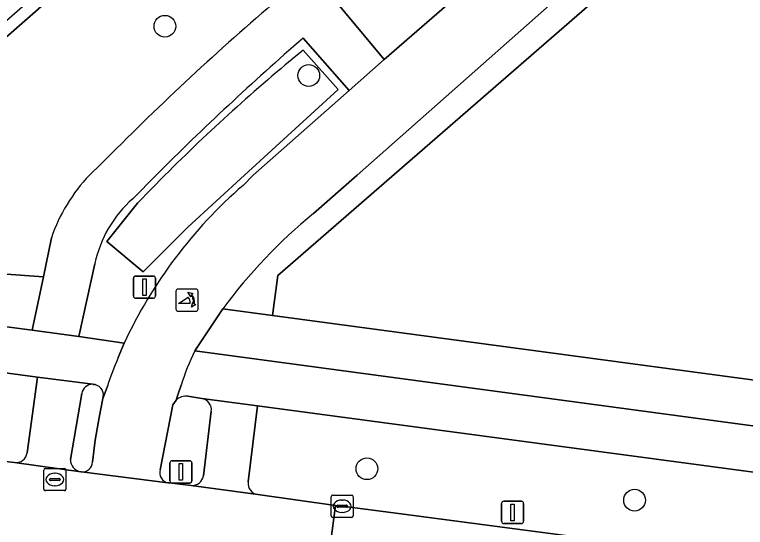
# Model space of a CAD drawing. Extents: x 155887 to 156869, y 383880 to 384678.
# Drawn here: x 156158.3 to 156191.16, y 383984.16 to 384007.22 of the extents above; entities that cross this region are included whole.
import ezdxf

# ---------------------------------------------------------------- set-up
doc = ezdxf.new("R2010")
doc.units = 0
for name, color, linetype in [('IMGEO_Berm_groen', 7, 'Continuous'), ('IMGEO_Boom', 7, 'Continuous'), ('IMGEO_Erf', 7, 'Continuous'), ('IMGEO_Fietspad_gesloten', 7, 'Continuous'), ('IMGEO_Greppel_droge_sloot', 7, 'Continuous'), ('IMGEO_Groenvoorziening', 7, 'Continuous'), ('IMGEO_Haag', 7, 'Continuous'), ('IMGEO_Kolk', 7, 'Continuous'), ('IMGEO_Lichtmast', 7, 'Continuous'), ('IMGEO_Poller', 7, 'Continuous'), ('IMGEO_Rijbaan_lokaal_gesloten', 7, 'Continuous'), ('IMGEO_Rioolput', 7, 'Continuous'), ('IMGEO_Verkeersbordpaal', 7, 'Continuous'), ('IMGEO_Verkeerseiland_open', 7, 'Continuous'), ('IMGEO_Voetpad_open', 7, 'Continuous')]:
    doc.layers.add(name, color=color, linetype=linetype)

msp = doc.modelspace()

# ---------------------------------------------------------------- linework, layer by layer
at = {"layer": 'IMGEO_Berm_groen'}
msp.add_lwpolyline([(156180.455, 384010.006), (156178.387, 384012.417), (156172.909, 384007.619), (156174.916, 384005.204)], close=True, dxfattribs=at)
for points in [[(156168.573, 383999.541), (156169.034, 384000), (156173.353, 384003.808), (156171.274, 384006.164)], [(156171.278, 384005.623), (156172.856, 384003.849), (156168.646, 384000), (156166.095, 383997.668), (156164.076, 383995.654), (156162.453, 383997.021)], [(156162.453, 383997.021), (156163.828, 383998.744), (156165.059, 384000)], [(156164.667, 384000), (156163.618, 383998.94)], [(156161.913, 383996.021), (156161.194, 383992.745), (156163.228, 383992.447)], [(156158.865, 383987.518), (156159.336, 383990.911), (156154.317, 383991.594)], [(156204.869, 383984.866), (156169.217, 383989.622), (156168.798, 383986.208)], [(156155.863, 383987.342), (156156.217, 383987.304), (156158.303, 383987.077)], [(156169.235, 383985.638), (156172.726, 383985.155), (156173.031, 383985.113), (156175.565, 383984.795), (156196.256, 383982.063), (156203.592, 383981.082)]]:
    msp.add_lwpolyline(points, dxfattribs=at)
for centre, radius, start, end in [((156257.003, 383907.65), 130.593, 131.03074, 134.99591), ((156225.151, 383939.79), 85.066, 129.29408, 134.94346), ((156182.565, 383983.438), 21.333, 130.9878, 155.0195), ((156167.186, 383994.899), 5.391, 131.4375, 167.9838), ((156158.366, 383987.575), 0.502, 262.7708, 353.4716), ((156169.318, 383986.154), 0.522, 174.0496, 260.9028)]:
    msp.add_arc(centre, radius, start, end, dxfattribs=at)
at = {"layer": 'IMGEO_Boom'}
for centre in [(156165.06, 384006.695), (156171.527, 384004.481), (156174.146, 383986.802), (156186.178, 383985.386)]:
    msp.add_circle(centre, 0.489, dxfattribs=at)
at = {"layer": 'IMGEO_Erf'}
msp.add_lwpolyline([(156269.034, 384081.375), (156170.141, 383995.483), (156169.903, 383993.69), (156207.88, 383988.6), (156234.749, 383984.953)], dxfattribs=at)
at = {"layer": 'IMGEO_Fietspad_gesloten'}
for points in [[(156321.213, 384132.469), (156314.047, 384125.913), (156291.359, 384106.231), (156284.254, 384100.056), (156283.954, 384099.797), (156269.896, 384087.691), (156230.294, 384053.373), (156228.715, 384051.972), (156223.252, 384047.246), (156221.532, 384045.745), (156182.003, 384011.384), (156180.455, 384010.006), (156174.916, 384005.204), (156173.353, 384003.808), (156169.034, 384000), (156168.573, 383999.541)], [(156171.742, 383998.278), (156173.703, 384000), (156184.035, 384009.147), (156225.091, 384044.821)], [(156166.404, 383992.095), (156167.661, 383993.99)], [(156163.228, 383992.447), (156162.963, 383991.795)], [(156162.48, 383990.514), (156162.291, 383989.991), (156162.27, 383989.954), (156162.108, 383989.102), (156161.923, 383988.086), (156161.806, 383987.096)], [(156164.844, 383986.756), (156165.415, 383989.668), (156165.562, 383989.885), (156165.644, 383990.13), (156165.786, 383990.556)], [(156161.313, 383986.661), (156165.195, 383986.17)]]:
    msp.add_lwpolyline(points, dxfattribs=at)
for centre, radius, start, end in [((156182.565, 383983.438), 21.333, 130.9878, 155.0195), ((156187.124, 383979.553), 24.233, 129.4014, 143.4324), ((156176.659, 383987.084), 11.414, 153.9553, 162.2879), ((156174.288, 383986.793), 12.381, 156.1717, 162.5105), ((156161.35, 383987.116), 0.456, 265.346, 357.5013), ((156165.287, 383986.623), 0.462, 163.3129, 258.5283)]:
    msp.add_arc(centre, radius, start, end, dxfattribs=at)
at = {"layer": 'IMGEO_Greppel_droge_sloot'}
msp.add_lwpolyline([(156165.059, 384000), (156163.828, 383998.744), (156162.453, 383997.021), (156164.076, 383995.654), (156166.095, 383997.668), (156168.646, 384000), (156172.856, 384003.849), (156171.278, 384005.623)], dxfattribs=at)
msp.add_arc((156225.151, 383939.79), 85.066, 129.29408, 134.94346, dxfattribs=at)
at = {"layer": 'IMGEO_Groenvoorziening'}
for points in [[(156167.661, 383993.99), (156169.903, 383993.69), (156170.141, 383995.483), (156269.034, 384081.375), (156268.833, 384081.577), (156271.983, 384084.296), (156271.299, 384085.055), (156265.486, 384080.026), (156232.142, 384050.972), (156225.091, 384044.821), (156184.035, 384009.147), (156173.703, 384000), (156171.742, 383998.278)], [(156169.907, 384007.697), (156165.46, 384012.822), (156146.685, 383996.361), (156159.598, 383995.431), (156159.959, 383997.176)], [(156161.67, 384000), (156162.187, 384000.492)], [(156154.609, 383993.621), (156159.099, 383993.024), (156159.598, 383995.431), (156146.685, 383996.361), (156145.832, 383996.423), (156139.364, 383996.889), (156125.2, 383997.909)]]:
    msp.add_lwpolyline(points, dxfattribs=at)
for points in [[(156146.685, 383996.361), (156165.46, 384012.822), (156165.065, 384013.274), (156160.469, 384009.177), (156148.715, 383998.873), (156145.832, 383996.423)], [(156207.88, 383988.6), (156169.903, 383993.69), (156167.661, 383993.99), (156166.404, 383992.095), (156205.866, 383986.804)]]:
    msp.add_lwpolyline(points, close=True, dxfattribs=at)
for centre, radius, start, end in [((156249.24, 383914.955), 122.045, 130.54423, 135.50326), ((156167.151, 383994.749), 7.591, 136.2278, 161.3507), ((156187.124, 383979.553), 24.233, 129.4014, 143.4324)]:
    msp.add_arc(centre, radius, start, end, dxfattribs=at)
at = {"layer": 'IMGEO_Haag'}
msp.add_lwpolyline([(156167.661, 383993.99), (156169.903, 383993.69), (156170.141, 383995.483), (156269.034, 384081.375), (156268.833, 384081.577), (156271.983, 384084.296), (156271.299, 384085.055), (156265.486, 384080.026), (156232.142, 384050.972), (156225.091, 384044.821), (156184.035, 384009.147), (156173.703, 384000), (156171.742, 383998.278)], dxfattribs=at)
msp.add_lwpolyline([(156146.685, 383996.361), (156165.46, 384012.822), (156165.065, 384013.274), (156160.469, 384009.177), (156148.715, 383998.873), (156145.832, 383996.423)], close=True, dxfattribs=at)
msp.add_arc((156187.124, 383979.553), 24.233, 129.4014, 143.4324, dxfattribs=at)
at = {"layer": 'IMGEO_Kolk'}
for p, q in [((156172.531, 383984.688), (156172.531, 383985.54)), ((156172.606, 383985.614), (156173.458, 383985.614)), ((156173.532, 383985.54), (156173.532, 383984.688)), ((156173.019, 383985.394), (156173.044, 383985.394)), ((156172.79, 383985.108), (156172.79, 383985.12)), ((156173.228, 383985.071), (156172.83, 383985.071)), ((156172.833, 383985.157), (156173.231, 383985.157)), ((156173.274, 383985.12), (156173.274, 383985.108)), ((156173.458, 383984.614), (156172.606, 383984.614)), ((156173.042, 383984.834), (156173.017, 383984.834))]:
    msp.add_line(p, q, dxfattribs=at)
for points in [[(156172.531, 383984.688), (156172.531, 383985.54)], [(156172.606, 383985.614), (156173.458, 383985.614)], [(156173.532, 383985.54), (156173.532, 383984.688)], [(156173.458, 383984.614), (156172.606, 383984.614)]]:
    msp.add_lwpolyline(points, dxfattribs=at)
for centre, radius, start, end in [((156172.608, 383985.538), 0.0765, 91.552, 178.448), ((156172.608, 383985.538), 0.0765, 91.552, 178.448), ((156173.456, 383985.538), 0.0765, 1.552, 88.448), ((156173.456, 383985.538), 0.0765, 1.552, 88.448), ((156172.83, 383985.117), 0.0403, 85.8775, 175.7526), ((156172.827, 383985.107), 0.0366, 178.938, 274.7102), ((156173.231, 383985.114), 0.043, 264.8664, 352.4533), ((156173.235, 383985.119), 0.0386, 1.7309, 96.639), ((156172.608, 383984.69), 0.0765, 181.552, 268.448), ((156172.608, 383984.69), 0.0765, 181.552, 268.448), ((156173.456, 383984.69), 0.0765, 271.552, 358.448), ((156173.456, 383984.69), 0.0765, 271.552, 358.448)]:
    msp.add_arc(centre, radius, start, end, dxfattribs=at)
for centre, major_axis, ratio, start_param, end_param in [((156173.018, 383985.114), (-0.387, 0.002), 0.722429, 4.712389, 7.853982), ((156173.043, 383985.114), (-0.39, 0.002), 0.717154, 1.570796, 4.712389)]:
    msp.add_ellipse(centre, major_axis=major_axis, ratio=ratio, start_param=start_param, end_param=end_param, dxfattribs=at)
at = {"layer": 'IMGEO_Lichtmast'}
for p, q in [((156163.742, 383995.466), (156164.532, 383995.466)), ((156164.532, 383995.466), (156163.742, 383995.466)), ((156163.642, 383994.566), (156163.642, 383995.366)), ((156163.642, 383995.366), (156163.642, 383994.566)), ((156164.632, 383995.366), (156164.632, 383994.566)), ((156164.632, 383994.566), (156164.632, 383995.366)), ((156164.532, 383994.466), (156163.742, 383994.466)), ((156163.742, 383994.466), (156164.532, 383994.466)), ((156165.286, 383986.259), (156165.286, 383987.059)), ((156165.286, 383987.059), (156165.286, 383986.259)), ((156165.386, 383987.159), (156166.176, 383987.159)), ((156166.176, 383987.159), (156165.386, 383987.159)), ((156166.276, 383987.059), (156166.276, 383986.259)), ((156166.276, 383986.259), (156166.276, 383987.059)), ((156166.176, 383986.159), (156165.386, 383986.159)), ((156165.386, 383986.159), (156166.176, 383986.159))]:
    msp.add_line(p, q, dxfattribs=at)
for points in [[(156164.062, 383995.341), (156164.212, 383995.341), (156164.212, 383994.591), (156164.062, 383994.591), (156164.062, 383995.341)], [(156165.706, 383987.034), (156165.856, 383987.034), (156165.856, 383986.284), (156165.706, 383986.284), (156165.706, 383987.034)]]:
    msp.add_lwpolyline(points, dxfattribs=at)
for centre, start, end in [((156163.742, 383995.366), 90, 180), ((156163.742, 383995.366), 90, 180), ((156164.532, 383995.366), 0, 90), ((156164.532, 383995.366), 360, 90), ((156163.742, 383994.566), 180, 270), ((156163.742, 383994.566), 180, 270), ((156164.532, 383994.566), 270, 0), ((156164.532, 383994.566), 270, 0), ((156165.386, 383987.059), 90, 180), ((156165.386, 383987.059), 90, 180), ((156166.176, 383987.059), 0, 90), ((156166.176, 383987.059), 360, 90), ((156165.386, 383986.259), 180, 270), ((156165.386, 383986.259), 180, 270), ((156166.176, 383986.259), 270, 0), ((156166.176, 383986.259), 270, 0)]:
    msp.add_arc(centre, 0.1, start, end, dxfattribs=at)
at = {"layer": 'IMGEO_Poller'}
for p, q in [((156165.557, 383994.783), (156165.557, 383993.976)), ((156165.557, 383994.783), (156165.557, 383993.976)), ((156166.459, 383994.878), (156165.651, 383994.878)), ((156166.459, 383994.878), (156165.651, 383994.878)), ((156166.553, 383993.976), (156166.553, 383994.783)), ((156166.553, 383993.976), (156166.553, 383994.783)), ((156165.651, 383993.881), (156166.459, 383993.881)), ((156165.651, 383993.881), (156166.459, 383993.881))]:
    msp.add_line(p, q, dxfattribs=at)
for points in [[(156166.236, 383994.607), (156166.224, 383994.534), (156166.099, 383994.739)], [(156166.099, 383994.739), (156166.33, 383994.673), (156166.259, 383994.641)], [(156166.192, 383994.234), (156165.679, 383994.234), (156166.109, 383994.509)], [(156166.252, 383994.062), (156166.318, 383994.293), (156166.348, 383994.225)], [(156166.384, 383994.198), (156166.456, 383994.187), (156166.252, 383994.062)]]:
    msp.add_lwpolyline(points, dxfattribs=at)
for centre, radius, start, end in [((156165.651, 383994.783), 0.0946, 90, 180), ((156165.651, 383994.783), 0.0946, 90, 180), ((156166.459, 383994.783), 0.0946, 0, 90), ((156166.459, 383994.783), 0.0946, 0, 90), ((156165.864, 383994.284), 0.332, 351.3247, 42.4854), ((156165.878, 383994.294), 0.476, 351.7527, 41.1691), ((156165.878, 383994.294), 0.516, 349.3569, 42.2912), ((156165.651, 383993.976), 0.0946, 180, 270), ((156165.651, 383993.976), 0.0946, 180, 270), ((156166.459, 383993.976), 0.0946, 270, 0), ((156166.459, 383993.976), 0.0946, 270, 0)]:
    msp.add_arc(centre, radius, start, end, dxfattribs=at)
at = {"layer": 'IMGEO_Rijbaan_lokaal_gesloten'}
msp.add_lwpolyline([(156172.726, 383985.155), (156169.235, 383985.638), (156166.241, 383986.047), (156165.245, 383986.162), (156165.22, 383986.165), (156165.195, 383986.17), (156161.313, 383986.661), (156161.293, 383986.663), (156161.273, 383986.666), (156158.303, 383987.077), (156156.217, 383987.304), (156155.772, 383983.87), (156157.853, 383983.668), (156160.788, 383983.276), (156160.814, 383983.272), (156160.84, 383983.266), (156164.698, 383982.744), (156164.722, 383982.744), (156164.747, 383982.742), (156164.771, 383982.739), (156165.763, 383982.592), (156168.778, 383982.193), (156172.275, 383981.728)], close=True, dxfattribs=at)
for points in [[(156175.565, 383984.795), (156173.031, 383985.113), (156172.726, 383985.155), (156172.275, 383981.728), (156214.982, 383976.045), (156217.818, 383975.667), (156356.133, 383957.261), (156356.764, 383961.483), (156355.349, 383961.514)], [(156344.123, 383962.401), (156335.942, 383963.466), (156238.632, 383976.41), (156227.719, 383977.85), (156227.594, 383977.866), (156222.932, 383978.491), (156203.592, 383981.082), (156196.256, 383982.063), (156175.565, 383984.795)]]:
    msp.add_lwpolyline(points, dxfattribs=at)
at = {"layer": 'IMGEO_Rioolput'}
for p, q in [((156159.612, 383985.889), (156159.612, 383986.741)), ((156159.687, 383986.815), (156160.539, 383986.815)), ((156160.1, 383986.595), (156160.125, 383986.595)), ((156160.613, 383986.741), (156160.613, 383985.889)), ((156159.871, 383986.309), (156159.871, 383986.321)), ((156160.309, 383986.272), (156159.911, 383986.272)), ((156159.914, 383986.358), (156160.312, 383986.358)), ((156160.355, 383986.321), (156160.355, 383986.309)), ((156160.123, 383986.035), (156160.098, 383986.035)), ((156160.539, 383985.815), (156159.687, 383985.815))]:
    msp.add_line(p, q, dxfattribs=at)
for points in [[(156159.612, 383985.889), (156159.612, 383986.741)], [(156159.687, 383986.815), (156160.539, 383986.815)], [(156160.613, 383986.741), (156160.613, 383985.889)], [(156160.539, 383985.815), (156159.687, 383985.815)]]:
    msp.add_lwpolyline(points, dxfattribs=at)
for centre, radius, start, end in [((156159.689, 383986.739), 0.0765, 91.552, 178.448), ((156159.689, 383986.739), 0.0765, 91.552, 178.448), ((156160.537, 383986.739), 0.0765, 1.552, 88.448), ((156160.537, 383986.739), 0.0765, 1.552, 88.448), ((156159.911, 383986.318), 0.0403, 85.8775, 175.7526), ((156159.908, 383986.308), 0.0366, 178.938, 274.7102), ((156160.312, 383986.315), 0.043, 264.8664, 352.4533), ((156160.316, 383986.32), 0.0386, 1.7309, 96.639), ((156159.689, 383985.891), 0.0765, 181.552, 268.448), ((156159.689, 383985.891), 0.0765, 181.552, 268.448), ((156160.537, 383985.891), 0.0765, 271.552, 358.448), ((156160.537, 383985.891), 0.0765, 271.552, 358.448)]:
    msp.add_arc(centre, radius, start, end, dxfattribs=at)
for centre, major_axis, ratio, start_param, end_param in [((156160.099, 383986.315), (-0.387, 0.002), 0.722429, 4.712389, 7.853982), ((156160.124, 383986.315), (-0.39, 0.002), 0.717154, 1.570796, 4.712389)]:
    msp.add_ellipse(centre, major_axis=major_axis, ratio=ratio, start_param=start_param, end_param=end_param, dxfattribs=at)
at = {"layer": 'IMGEO_Verkeersbordpaal'}
for p, q in [((156180.199, 383984.437), (156180.199, 383985.237)), ((156180.199, 383985.237), (156180.199, 383984.437)), ((156180.299, 383985.337), (156181.089, 383985.337)), ((156181.089, 383985.337), (156180.299, 383985.337)), ((156181.189, 383985.237), (156181.189, 383984.437)), ((156181.189, 383984.437), (156181.189, 383985.237)), ((156181.089, 383984.337), (156180.299, 383984.337)), ((156180.299, 383984.337), (156181.089, 383984.337))]:
    msp.add_line(p, q, dxfattribs=at)
msp.add_lwpolyline([(156180.619, 383985.212), (156180.769, 383985.212), (156180.769, 383984.462), (156180.619, 383984.462), (156180.619, 383985.212)], dxfattribs=at)
for centre, start, end in [((156180.299, 383985.237), 90, 180), ((156180.299, 383985.237), 90, 180), ((156181.089, 383985.237), 0, 90), ((156181.089, 383985.237), 360, 90), ((156180.299, 383984.437), 180, 270), ((156180.299, 383984.437), 180, 270), ((156181.089, 383984.437), 270, 0), ((156181.089, 383984.437), 270, 0)]:
    msp.add_arc(centre, 0.1, start, end, dxfattribs=at)
at = {"layer": 'IMGEO_Verkeerseiland_open'}
for points in [[(156161.922, 383990.582), (156161.887, 383990.589), (156161.852, 383990.594), (156161.816, 383990.596)], [(156161.324, 383990.185), (156160.814, 383987.219)], [(156162.108, 383989.102), (156162.27, 383989.954)], [(156165.562, 383989.885), (156165.415, 383989.668), (156164.844, 383986.756)], [(156166.724, 383989.953), (156166.095, 383990.065)], [(156166.798, 383986.476), (156167.146, 383989.383)], [(156161.806, 383987.096), (156161.923, 383988.086), (156162.108, 383989.102)], [(156161.273, 383986.666), (156161.293, 383986.663), (156161.313, 383986.661)], [(156165.195, 383986.17), (156165.22, 383986.165), (156165.245, 383986.162), (156166.241, 383986.047)]]:
    msp.add_lwpolyline(points, dxfattribs=at)
for centre, radius, start, end in [((156161.807, 383990.107), 0.489, 88.9552, 170.7933), ((156161.807, 383990.108), 0.488, 341.6036, 76.3816), ((156166.041, 383989.345), 0.722, 85.7182, 131.6025), ((156166.643, 383989.452), 0.508, 352.2004, 80.8285), ((156161.358, 383987.203), 0.544, 178.3285, 261.0581), ((156161.35, 383987.116), 0.456, 265.346, 357.5013), ((156165.287, 383986.623), 0.462, 163.3129, 258.5283), ((156166.276, 383986.578), 0.532, 266.2399, 348.9668)]:
    msp.add_arc(centre, radius, start, end, dxfattribs=at)
at = {"layer": 'IMGEO_Voetpad_open'}
for points in [[(156171.274, 384006.164), (156173.353, 384003.808), (156174.916, 384005.204), (156172.909, 384007.619), (156178.387, 384012.417), (156180.455, 384010.006), (156182.003, 384011.384), (156180.002, 384013.777), (156219.473, 384048.114), (156221.532, 384045.745), (156223.252, 384047.246), (156221.196, 384049.632)], [(156162.187, 384000.492), (156161.67, 384000)], [(156163.618, 383998.94), (156164.667, 384000)], [(156159.959, 383997.176), (156159.598, 383995.431), (156159.099, 383993.024), (156161.194, 383992.745), (156161.913, 383996.021)], [(156163.228, 383992.447), (156161.194, 383992.745), (156159.099, 383993.024), (156154.609, 383993.621)], [(156162.963, 383991.795), (156163.228, 383992.447)], [(156234.496, 383982.971), (156205.866, 383986.804), (156166.404, 383992.095)], [(156154.317, 383991.594), (156159.336, 383990.911), (156161.816, 383990.596), (156161.852, 383990.594), (156161.887, 383990.589), (156161.922, 383990.582)], [(156161.816, 383990.596), (156159.336, 383990.911), (156158.865, 383987.518)], [(156162.27, 383989.954), (156162.291, 383989.991), (156162.48, 383990.514)], [(156165.786, 383990.556), (156165.644, 383990.13), (156165.562, 383989.885)], [(156160.814, 383987.219), (156161.324, 383990.185)], [(156166.095, 383990.065), (156166.724, 383989.953), (156169.217, 383989.622), (156204.869, 383984.866), (156216.122, 383983.374), (156225.119, 383982.137), (156294.493, 383972.889), (156351.373, 383965.739), (156357.724, 383964.959), (156359.692, 383964.717), (156367.617, 383963.736)], [(156169.217, 383989.622), (156166.724, 383989.953)], [(156168.798, 383986.208), (156169.217, 383989.622)], [(156167.146, 383989.383), (156166.798, 383986.476)], [(156158.303, 383987.077), (156161.273, 383986.666)], [(156166.241, 383986.047), (156169.235, 383985.638)]]:
    msp.add_lwpolyline(points, dxfattribs=at)
for centre, radius, start, end in [((156249.24, 383914.955), 122.045, 130.54423, 135.50326), ((156257.003, 383907.65), 130.593, 131.03074, 134.99591), ((156167.151, 383994.749), 7.591, 136.2278, 161.3507), ((156167.186, 383994.899), 5.391, 131.4375, 167.9838), ((156176.659, 383987.084), 11.414, 153.9553, 162.2879), ((156174.288, 383986.793), 12.381, 156.1717, 162.5105), ((156161.807, 383990.107), 0.489, 88.9552, 170.7933), ((156161.807, 383990.108), 0.488, 341.6036, 76.3816), ((156166.041, 383989.345), 0.722, 85.7182, 131.6025), ((156166.643, 383989.452), 0.508, 352.2004, 80.8285), ((156158.366, 383987.575), 0.502, 262.7708, 353.4716), ((156161.358, 383987.203), 0.544, 178.3285, 261.0581), ((156166.276, 383986.578), 0.532, 266.2399, 348.9668), ((156169.318, 383986.154), 0.522, 174.0496, 260.9028)]:
    msp.add_arc(centre, radius, start, end, dxfattribs=at)

doc.saveas('drawing.dxf')
